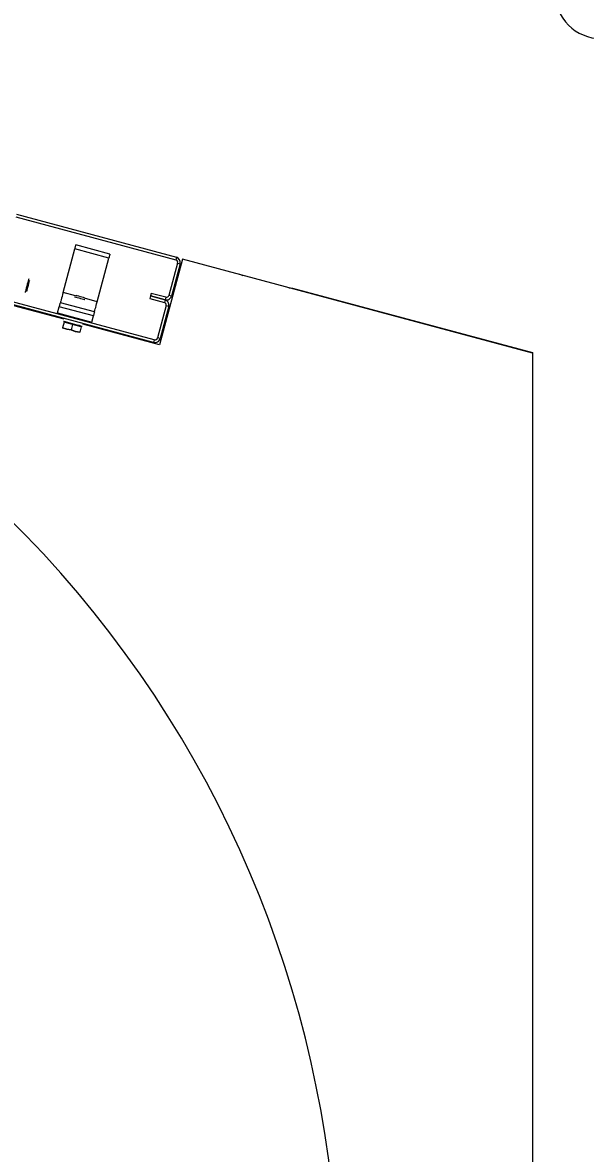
# Model space of a CAD drawing. Extents: x -264222 to -263592, y -1242345 to -1242048.
# Drawn here: x -263794.654 to -263794.35, y -1242163.957 to -1242163.348 of the extents above; entities that cross this region are included whole.
import ezdxf

# ---------------------------------------------------------------- set-up
doc = ezdxf.new("R2010")
doc.units = 0
doc.layers.add('KFA_2D_SITUACIA_DSP', color=7, linetype='Continuous')

msp = doc.modelspace()

# ---------------------------------------------------------------- linework, layer by layer
at = {"layer": 'KFA_2D_SITUACIA_DSP'}
for p, q in [((-263794.63137, -1242163.50736), (-263795.06633, -1242163.39081)), ((-263794.65741, -1242163.45222), (-263794.57115, -1242163.47533)), ((-263794.65704, -1242163.45084), (-263794.57078, -1242163.47395)), ((-263794.63184, -1242163.493), (-263794.62555, -1242163.46951)), ((-263794.62555, -1242163.46951), (-263794.62544, -1242163.46908)), ((-263794.6072, -1242163.47442), (-263794.62555, -1242163.46951)), ((-263794.62544, -1242163.46908), (-263794.62532, -1242163.46866)), ((-263794.62532, -1242163.46866), (-263794.62522, -1242163.46828)), ((-263794.62522, -1242163.46828), (-263794.62513, -1242163.46795)), ((-263794.62513, -1242163.46795), (-263794.62506, -1242163.46768)), ((-263794.62506, -1242163.46768), (-263794.62501, -1242163.46747)), ((-263794.62501, -1242163.46747), (-263794.62497, -1242163.46735)), ((-263794.62497, -1242163.46735), (-263794.62496, -1242163.4673)), ((-263794.60661, -1242163.47222), (-263794.62496, -1242163.4673)), ((-263794.60665, -1242163.47239), (-263794.60671, -1242163.47259)), ((-263794.60662, -1242163.47226), (-263794.60665, -1242163.47239)), ((-263794.60661, -1242163.47222), (-263794.60662, -1242163.47226)), ((-263794.61349, -1242163.49792), (-263794.6072, -1242163.47442)), ((-263794.60708, -1242163.47399), (-263794.6072, -1242163.47442)), ((-263794.60697, -1242163.47358), (-263794.60708, -1242163.47399)), ((-263794.60687, -1242163.4732), (-263794.60697, -1242163.47358)), ((-263794.60678, -1242163.47287), (-263794.60687, -1242163.4732)), ((-263794.60671, -1242163.47259), (-263794.60678, -1242163.47287)), ((-263794.56757, -1242163.47508), (-263794.57991, -1242163.52115)), ((-263794.57014, -1242163.47707), (-263794.57482, -1242163.49451)), ((-263794.56877, -1242163.47744), (-263794.57344, -1242163.49488)), ((-263794.57078, -1242163.47395), (-263794.57115, -1242163.47533)), ((-263794.57014, -1242163.47707), (-263794.56877, -1242163.47744)), ((-263794.3789, -1242163.52564), (-263794.56757, -1242163.47508)), ((-263794.53674, -1242163.48308), (-263794.53539, -1242163.48358)), ((-263794.53539, -1242163.48358), (-263794.53493, -1242163.48383)), ((-263794.65173, -1242163.49067), (-263794.65198, -1242163.4916)), ((-263794.65145, -1242163.48961), (-263794.65173, -1242163.49067)), ((-263794.65115, -1242163.48851), (-263794.65145, -1242163.48961)), ((-263794.65088, -1242163.48749), (-263794.65115, -1242163.48851)), ((-263794.65107, -1242163.49096), (-263794.65083, -1242163.49005)), ((-263794.65064, -1242163.48661), (-263794.65088, -1242163.48749)), ((-263794.65083, -1242163.49005), (-263794.65056, -1242163.48907)), ((-263794.65047, -1242163.48598), (-263794.65064, -1242163.48661)), ((-263794.65056, -1242163.48907), (-263794.65031, -1242163.48813)), ((-263794.65038, -1242163.48563), (-263794.65047, -1242163.48598)), ((-263794.65037, -1242163.48558), (-263794.65038, -1242163.48563)), ((-263794.65031, -1242163.48813), (-263794.6501, -1242163.48733)), ((-263794.6501, -1242163.48733), (-263794.64994, -1242163.48675)), ((-263794.64994, -1242163.48675), (-263794.64987, -1242163.48647)), ((-263794.64987, -1242163.48647), (-263794.64986, -1242163.48645)), ((-263794.51023, -1242163.49045), (-263794.50971, -1242163.49046)), ((-263794.50971, -1242163.49046), (-263794.50829, -1242163.4907)), ((-263794.50829, -1242163.4907), (-263794.3789, -1242163.52537)), ((-263794.58308, -1242163.51983), (-263794.66933, -1242163.49672)), ((-263794.58271, -1242163.51846), (-263794.66897, -1242163.49535)), ((-263794.6523, -1242163.49278), (-263794.65233, -1242163.49292)), ((-263794.65217, -1242163.49233), (-263794.6523, -1242163.49278)), ((-263794.65198, -1242163.4916), (-263794.65217, -1242163.49233)), ((-263794.65146, -1242163.49241), (-263794.65141, -1242163.49221)), ((-263794.65146, -1242163.49241), (-263794.65146, -1242163.49241)), ((-263794.65141, -1242163.49221), (-263794.65127, -1242163.49171)), ((-263794.65127, -1242163.49171), (-263794.65107, -1242163.49096)), ((-263794.63266, -1242163.49606), (-263794.63289, -1242163.49689)), ((-263794.63241, -1242163.4951), (-263794.63266, -1242163.49606)), ((-263794.63213, -1242163.49407), (-263794.63241, -1242163.4951)), ((-263794.63184, -1242163.493), (-263794.63213, -1242163.49407)), ((-263794.62521, -1242163.49478), (-263794.63184, -1242163.493)), ((-263794.62567, -1242163.49528), (-263794.62551, -1242163.49533)), ((-263794.62551, -1242163.49533), (-263794.62503, -1242163.49545)), ((-263794.62503, -1242163.49545), (-263794.6243, -1242163.49565)), ((-263794.62492, -1242163.49446), (-263794.62475, -1242163.49451)), ((-263794.62475, -1242163.49451), (-263794.62426, -1242163.49464)), ((-263794.6243, -1242163.49565), (-263794.6234, -1242163.49589)), ((-263794.62426, -1242163.49464), (-263794.62353, -1242163.49483)), ((-263794.62353, -1242163.49483), (-263794.62267, -1242163.49506)), ((-263794.6234, -1242163.49589), (-263794.62244, -1242163.49615)), ((-263794.62267, -1242163.49506), (-263794.6218, -1242163.4953)), ((-263794.62244, -1242163.49615), (-263794.62155, -1242163.49639)), ((-263794.6218, -1242163.4953), (-263794.62107, -1242163.49549)), ((-263794.62155, -1242163.49639), (-263794.62081, -1242163.49659)), ((-263794.62107, -1242163.49549), (-263794.62058, -1242163.49562)), ((-263794.62081, -1242163.49659), (-263794.62033, -1242163.49671)), ((-263794.62058, -1242163.49562), (-263794.62041, -1242163.49567)), ((-263794.62033, -1242163.49671), (-263794.62017, -1242163.49676)), ((-263794.61349, -1242163.49792), (-263794.62032, -1242163.49609)), ((-263794.58473, -1242163.4948), (-263794.5851, -1242163.49618)), ((-263794.5851, -1242163.49618), (-263794.5773, -1242163.49827)), ((-263794.58436, -1242163.49343), (-263794.58473, -1242163.4948)), ((-263794.58473, -1242163.4948), (-263794.57693, -1242163.49689)), ((-263794.57693, -1242163.49689), (-263794.58473, -1242163.4948)), ((-263794.57656, -1242163.49552), (-263794.58436, -1242163.49343)), ((-263794.57656, -1242163.49552), (-263794.57693, -1242163.49689)), ((-263794.57344, -1242163.49488), (-263794.57482, -1242163.49451)), ((-263794.6348, -1242163.50401), (-263794.63391, -1242163.50071)), ((-263794.63391, -1242163.50071), (-263794.6338, -1242163.50028)), ((-263794.61556, -1242163.50562), (-263794.63391, -1242163.50071)), ((-263794.6338, -1242163.50028), (-263794.63368, -1242163.49986)), ((-263794.63368, -1242163.49986), (-263794.63358, -1242163.49948)), ((-263794.63358, -1242163.49948), (-263794.63349, -1242163.49915)), ((-263794.63349, -1242163.49915), (-263794.63342, -1242163.49887)), ((-263794.63342, -1242163.49887), (-263794.63336, -1242163.49867)), ((-263794.63336, -1242163.49867), (-263794.63333, -1242163.49855)), ((-263794.63333, -1242163.49855), (-263794.63332, -1242163.4985)), ((-263794.63329, -1242163.4984), (-263794.63332, -1242163.4985)), ((-263794.61497, -1242163.50342), (-263794.63332, -1242163.4985)), ((-263794.63321, -1242163.49808), (-263794.63329, -1242163.4984)), ((-263794.63307, -1242163.49758), (-263794.63321, -1242163.49808)), ((-263794.63289, -1242163.49689), (-263794.63307, -1242163.49758)), ((-263794.61486, -1242163.503), (-263794.61472, -1242163.50249)), ((-263794.61472, -1242163.50249), (-263794.61454, -1242163.50181)), ((-263794.61454, -1242163.50181), (-263794.61431, -1242163.50097)), ((-263794.61431, -1242163.50097), (-263794.61406, -1242163.50002)), ((-263794.61406, -1242163.50002), (-263794.61378, -1242163.49899)), ((-263794.61378, -1242163.49899), (-263794.61349, -1242163.49792)), ((-263794.57629, -1242163.50002), (-263794.58096, -1242163.51745)), ((-263794.57492, -1242163.50038), (-263794.57959, -1242163.51782)), ((-263794.57693, -1242163.49689), (-263794.5773, -1242163.49827)), ((-263794.57629, -1242163.50002), (-263794.57492, -1242163.50038)), ((-263794.6348, -1242163.50401), (-263794.61644, -1242163.50893)), ((-263794.63131, -1242163.50898), (-263794.6321, -1242163.51192)), ((-263794.63165, -1242163.50839), (-263794.63155, -1242163.50842)), ((-263794.63155, -1242163.50842), (-263794.63113, -1242163.50853)), ((-263794.62672, -1242163.51021), (-263794.63131, -1242163.50898)), ((-263794.63113, -1242163.50853), (-263794.63041, -1242163.50873)), ((-263794.63041, -1242163.50873), (-263794.62942, -1242163.50899)), ((-263794.62942, -1242163.50899), (-263794.62824, -1242163.50931)), ((-263794.61644, -1242163.50893), (-263794.61556, -1242163.50562)), ((-263794.61544, -1242163.50519), (-263794.61556, -1242163.50562)), ((-263794.61533, -1242163.50478), (-263794.61544, -1242163.50519)), ((-263794.61523, -1242163.5044), (-263794.61533, -1242163.50478)), ((-263794.61514, -1242163.50407), (-263794.61523, -1242163.5044)), ((-263794.61507, -1242163.50379), (-263794.61514, -1242163.50407)), ((-263794.61501, -1242163.50359), (-263794.61507, -1242163.50379)), ((-263794.61498, -1242163.50346), (-263794.61501, -1242163.50359)), ((-263794.61497, -1242163.50342), (-263794.61498, -1242163.50346)), ((-263794.61497, -1242163.50342), (-263794.61494, -1242163.50332)), ((-263794.61494, -1242163.50332), (-263794.61486, -1242163.503)), ((-263794.6321, -1242163.51192), (-263794.63216, -1242163.51215)), ((-263794.63216, -1242163.51215), (-263794.63216, -1242163.51213)), ((-263794.6321, -1242163.51192), (-263794.6299, -1242163.51276)), ((-263794.62984, -1242163.51278), (-263794.6321, -1242163.51192)), ((-263794.6299, -1242163.51276), (-263794.62751, -1242163.51315)), ((-263794.62751, -1242163.51315), (-263794.62984, -1242163.51278)), ((-263794.62824, -1242163.50931), (-263794.62695, -1242163.50965)), ((-263794.62672, -1242163.51021), (-263794.62751, -1242163.51315)), ((-263794.62751, -1242163.51315), (-263794.62531, -1242163.51399)), ((-263794.62525, -1242163.51401), (-263794.62751, -1242163.51315)), ((-263794.62695, -1242163.50965), (-263794.62563, -1242163.51001)), ((-263794.62213, -1242163.51143), (-263794.62672, -1242163.51021)), ((-263794.62563, -1242163.51001), (-263794.62438, -1242163.51034)), ((-263794.62531, -1242163.51399), (-263794.62292, -1242163.51438)), ((-263794.62292, -1242163.51438), (-263794.62525, -1242163.51401)), ((-263794.62438, -1242163.51034), (-263794.62328, -1242163.51063)), ((-263794.62328, -1242163.51063), (-263794.62241, -1242163.51087)), ((-263794.62292, -1242163.51438), (-263794.62298, -1242163.51461)), ((-263794.62298, -1242163.51461), (-263794.62298, -1242163.51459)), ((-263794.62213, -1242163.51143), (-263794.62292, -1242163.51438)), ((-263794.62241, -1242163.51087), (-263794.62183, -1242163.51103)), ((-263794.62183, -1242163.51103), (-263794.62156, -1242163.5111)), ((-263794.62156, -1242163.5111), (-263794.62155, -1242163.5111)), ((-263794.57991, -1242163.52115), (-263794.62128, -1242163.51006)), ((-263794.58271, -1242163.51846), (-263794.58308, -1242163.51983)), ((-263794.57959, -1242163.51782), (-263794.58096, -1242163.51745)), ((-263794.3789, -1242163.52537), (-263794.3789, -1242163.52564)), ((-263794.3789, -1242163.52564), (-263794.3789, -1242164.03979))]:
    msp.add_line(p, q, dxfattribs=at)
for centre, radius, start, end in [((-263794.3419, -1242163.33115), 0.025, 90, 270), ((-263795.0819, -1242164.04027), 0.5985, 324.56502, 215.43498), ((-263794.57152, -1242163.47671), 0.00143, 345, 74.99999), ((-263794.57152, -1242163.47671), 0.00285, 345, 74.99999), ((-263794.57619, -1242163.49414), 0.00285, 254.99999, 345), ((-263794.57619, -1242163.49414), 0.00143, 254.99999, 345), ((-263794.57767, -1242163.49965), 0.00143, 345, 74.99999), ((-263794.57767, -1242163.49965), 0.00285, 345, 74.99999), ((-263794.63034, -1242163.50924), 0.000475, 74.99999, 165), ((-263794.62311, -1242163.51117), 0.000475, 345, 74.99999), ((-263794.58234, -1242163.51708), 0.00285, 254.99999, 345), ((-263794.58234, -1242163.51708), 0.00143, 254.99999, 345)]:
    msp.add_arc(centre, radius, start, end, dxfattribs=at)

doc.saveas('drawing.dxf')
